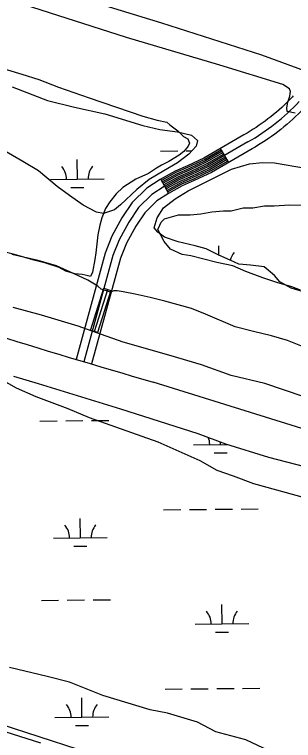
# Model space of a CAD drawing. Extents: x 3568792 to 3606828, y 529143 to 554785.
# Drawn here: x 3585934 to 3586451, y 542220 to 543567 of the extents above; entities that cross this region are included whole.
import ezdxf

# ---------------------------------------------------------------- set-up
doc = ezdxf.new("R2010")
doc.units = 0
for name, color, linetype in [('V-BRDG-OTLN', 7, 'Continuous'), ('V-LEVE-TOET', 7, 'Continuous'), ('V-RAIL-TRAK', 7, 'Continuous'), ('V-ROAD-CNTR', 7, 'Continuous'), ('V-SITE-VEGE', 7, 'Continuous'), ('V-TOPO-SHOR', 7, 'Continuous'), ('V-WETL-SWMP', 7, 'Continuous')]:
    doc.layers.add(name, color=color, linetype=linetype)

msp = doc.modelspace()

# ---------------------------------------------------------------- linework, layer by layer
at = {"layer": 'V-BRDG-OTLN'}
msp.add_line((3586081.8, 542978.7), (3586106.8, 543056.6), dxfattribs=at)
msp.add_lwpolyline([(3586074.8, 542981), (3586099.2, 543059), (3586106.8, 543056.6), (3586112.5, 543054.8), (3586087.7, 542976.8), (3586081.8, 542978.7)], close=True, dxfattribs=at)
at = {"layer": 'V-LEVE-TOET'}
for points in [[(3584663, 544266.8), (3584783.7, 544153.1), (3584913.6, 544028.8), (3585014.7, 543934.9), (3585032.3, 543922), (3585067.7, 543906.8), (3585216.7, 543859.7), (3585404.9, 543802), (3585610.7, 543735.1), (3585803.1, 543676.8), (3586004.2, 543613.6), (3586206, 543551.5), (3586391.5, 543491.8), (3586477.9, 543460.4)], [(3586454.2, 543384), (3586439.5, 543387.2), (3586439.1, 543394), (3586440.8, 543404.5), (3586444.2, 543415.4), (3586445.3, 543423.8), (3586443.9, 543429), (3586431.4, 543437.1), (3586314.7, 543472.6), (3586141.1, 543524.3), (3585934.7, 543590.2), (3585721, 543656.2), (3585493.2, 543725), (3585311.3, 543784.2), (3585101.8, 543849.6), (3585028.3, 543874.4), (3585013.3, 543881.5), (3584985.3, 543900.8), (3584899.1, 543979.3)]]:
    msp.add_lwpolyline(points, dxfattribs=at)
at = {"layer": 'V-RAIL-TRAK'}
msp.add_lwpolyline([(3584379.5, 542716.9), (3584407.8, 542708.1), (3584456.6, 542693.2), (3584576, 542656.3), (3584690.3, 542620.6), (3584807.7, 542583.7), (3584915.1, 542550), (3584940.7, 542541.9), (3585060.4, 542504.6), (3585211, 542457.7), (3585328.4, 542420.9), (3585455.1, 542380.3), (3585588.5, 542339.2), (3585716.1, 542299), (3585851, 542257.5), (3585981.7, 542215.7)], dxfattribs=at)
at = {"layer": 'V-ROAD-CNTR'}
for p, q in [((3586330.9, 543292.5), (3586315.9, 543318.4)), ((3586219.5, 543235.4), (3586205, 543261.6))]:
    msp.add_line(p, q, dxfattribs=at)
for points in [[(3586450.8, 543415.8), (3586448.5, 543413.4), (3586443.9, 543408.5), (3586439.1, 543403.8), (3586434.3, 543399.1), (3586429.4, 543394.6), (3586424.5, 543390.1), (3586419.4, 543385.7), (3586414.3, 543381.4), (3586409.1, 543377.2), (3586403.8, 543373.1), (3586398.5, 543369.1), (3586393.1, 543365.1), (3586387.6, 543361.3), (3586382.1, 543357.5), (3586376.4, 543353.9), (3586370.7, 543350.3), (3586365.1, 543346.9), (3586359.2, 543343.5)], [(3586472.7, 543395.3), (3586470.3, 543392.7), (3586465.3, 543387.5), (3586460.2, 543382.4), (3586455, 543377.4), (3586449.8, 543372.5), (3586444.3, 543367.6), (3586438.9, 543362.9), (3586433.4, 543358.3), (3586427.8, 543353.7), (3586422.1, 543349.3), (3586416.3, 543344.9), (3586410.5, 543340.7), (3586404.6, 543336.6), (3586398.6, 543332.5), (3586392.5, 543328.6), (3586386.5, 543324.8), (3586380.3, 543321), (3586374.1, 543317.5)], [(3586359.1, 543343.5), (3586285.1, 543300.6), (3586254.8, 543286.3), (3586231.4, 543276.2), (3586203.6, 543260.9), (3586178.9, 543245), (3586152.1, 543218.2), (3586132.9, 543189.8), (3586114, 543155.5), (3586101.9, 543124.3), (3586047.7, 542926.8)], [(3586366.6, 543330.5), (3586292.1, 543287.3), (3586260.9, 543272.6), (3586238, 543262.7), (3586211.3, 543248), (3586188.3, 543233.2), (3586163.7, 543208.6), (3586145.7, 543181.9), (3586127.6, 543149.1), (3586116.2, 543119.6), (3586062.1, 542922.8)], [(3586374.2, 543317.5), (3586299.1, 543274), (3586267.1, 543258.9), (3586244.6, 543249.2), (3586219, 543235.1), (3586197.8, 543221.5), (3586175.3, 543199), (3586158.5, 543174.1), (3586141.3, 543142.8), (3586130.4, 543114.9), (3586076.6, 542918.8)], [(3586317.4, 543315.8), (3586286.5, 543298), (3586256, 543283.5), (3586232.7, 543273.5), (3586206.4, 543259)], [(3586318.9, 543313.2), (3586287.9, 543295.3), (3586257.2, 543280.8), (3586234, 543270.8), (3586207.9, 543256.4)], [(3586320.4, 543310.6), (3586289.3, 543292.7), (3586258.5, 543278), (3586235.3, 543268.1), (3586209.3, 543253.7)], [(3586321.9, 543308), (3586290.7, 543290), (3586259.7, 543275.3), (3586236.6, 543265.4), (3586210.8, 543251.1)], [(3586323.4, 543305.4), (3586292.1, 543287.3), (3586260.9, 543272.6), (3586238, 543262.7), (3586212.3, 543248.5)], [(3586324.9, 543302.9), (3586293.5, 543284.7), (3586262.2, 543269.8), (3586239.3, 543260), (3586213.7, 543245.9)], [(3586326.4, 543300.3), (3586294.9, 543282), (3586263.4, 543267.1), (3586240.6, 543257.3), (3586215.2, 543243.2)], [(3586327.9, 543297.7), (3586296.3, 543279.4), (3586264.6, 543264.4), (3586241.9, 543254.6), (3586216.6, 543240.6)], [(3586329.4, 543295.1), (3586297.7, 543276.7), (3586265.9, 543261.6), (3586243.2, 543251.9), (3586218.1, 543238)], [(3590287.8, 541602.3), (3589541.7, 541836.1), (3588956.8, 542016.9), (3587952.5, 542327.5), (3586930.8, 542654), (3586191.1, 542885)]]:
    msp.add_lwpolyline(points, dxfattribs=at)
for centre, radius, start, end in [((3586170.4, 543677.1), 398.3, 299.5238, 317.0169), ((3589813.3, 555492.9), 13117.9, 251.13056, 253.97067)]:
    msp.add_arc(centre, radius, start, end, dxfattribs=at)
at = {"layer": 'V-SITE-VEGE'}
for points in [[(3585893.6, 543472.5), (3585947.2, 543455.9), (3585978.5, 543446.4), (3586015.3, 543432.3), (3586072.3, 543412.2), (3586171.6, 543378), (3586198.4, 543370.8), (3586216.4, 543367.1), (3586221.9, 543362.5), (3586236.3, 543351.1), (3586247.4, 543340.8), (3586255.1, 543336.1), (3586258.4, 543328.2), (3586256, 543322.7), (3586248, 543312.7), (3586238.9, 543306.1), (3586219.6, 543294.1), (3586206, 543287.6), (3586197, 543282.1), (3586182.2, 543272.2), (3586158.4, 543261.4), (3586134.6, 543246.1), (3586122, 543234), (3586110.6, 543219.6), (3586102.5, 543207.3), (3586095.4, 543189.5), (3586091.8, 543176.1), (3586088.2, 543158.2), (3586084.2, 543124.5), (3586082.9, 543112.2), (3586078, 543088.7), (3586074.5, 543080.9), (3586070, 543082.1), (3586058.9, 543084.5), (3586045.4, 543085.9), (3586028.6, 543090.7), (3586016.4, 543097.6), (3585991.8, 543105.9), (3585971.7, 543110.7), (3585933.7, 543121.5), (3585911.4, 543127.5)], [(3586464, 543055.6), (3586448.1, 543061.7), (3586420.2, 543069.9), (3586394.3, 543078.2), (3586362.5, 543090.4), (3586338.6, 543100.7), (3586308.7, 543106.9), (3586260.9, 543119.3), (3586244.9, 543121.5), (3586223, 543131.7), (3586211.2, 543145.8), (3586199.4, 543167.8), (3586203.5, 543175.8), (3586205.5, 543181.8), (3586211.6, 543187.7), (3586237.6, 543195.5), (3586259.6, 543195.3), (3586279.5, 543197.1), (3586299.6, 543200.9), (3586321.5, 543202.7), (3586335.5, 543202.6), (3586357.6, 543208.3), (3586375.5, 543208.2), (3586397.5, 543212), (3586415.5, 543211.8), (3586443.5, 543213.6), (3586493.4, 543213.1)], [(3585889.3, 542901), (3585937, 542874.6)], [(3585937, 542874.6), (3585972.9, 542858.3), (3586032.6, 542835.8), (3586072.4, 542819.4), (3586199.8, 542774.3), (3586277.4, 542739.7), (3586309.2, 542721.4), (3586339.1, 542711.1), (3586376.9, 542696.8)], [(3586376.9, 542696.8), (3586623.9, 542628.6)], [(3586406.3, 542201.2), (3586362.6, 542221.5), (3586306.8, 542236), (3586273, 542254.3), (3586217.2, 542270.8), (3586185.3, 542277.1), (3586097.6, 542303.8), (3586035.9, 542328.4), (3585994.1, 542338.7), (3585924.3, 542355.4)]]:
    msp.add_lwpolyline(points, dxfattribs=at)
at = {"layer": 'V-TOPO-SHOR'}
for points in [[(3586474, 542948.8), (3586439.9, 542962.1), (3586410.6, 542971), (3586376.9, 542978.9), (3586342.7, 542987.8), (3586288.1, 543011.3), (3586261.8, 543021.6), (3586212.5, 543035.2), (3586185.1, 543042), (3586157.7, 543047.9), (3586135.2, 543052.7), (3586124, 543054.3), (3586117.6, 543054), (3586111.7, 543051.6), (3586094.6, 543057.3), (3586088.3, 543062.8), (3586069.4, 543073.9), (3586044.5, 543086.1), (3586011.4, 543100.4), (3585977.7, 543110.3), (3585928.8, 543121.4)], [(3586469, 542858.3), (3586398.2, 542882.1), (3586335.7, 542897.3), (3586280.5, 542916.9), (3586220, 542935.1), (3586135, 542959.1), (3586095, 542973.6), (3586051.5, 542988.5), (3585983.6, 543009.3), (3585931.3, 543023.5)]]:
    msp.add_lwpolyline(points, dxfattribs=at)
at = {"layer": 'V-WETL-SWMP'}
for p, q in [((3586204.3, 543313.6), (3586236.3, 543313.9)), ((3586252.3, 543314), (3586262.7, 543314.1)), ((3586050.2, 543261.6), (3586049.9, 543297.6)), ((3586000.2, 543261.1), (3586100.2, 543262)), ((3586038.3, 543246), (3586062.3, 543246.2)), ((3586312.8, 543120), (3586312.7, 543137.9)), ((3585980.6, 542812.8), (3586012.6, 542813.1)), ((3586028.6, 542813.3), (3586060.6, 542813.5)), ((3586076.6, 542813.7), (3586108.6, 542813.9)), ((3586315.8, 542769.2), (3586315.7, 542774)), ((3586265.8, 542768.8), (3586328.9, 542769.4)), ((3586303.9, 542753.7), (3586327.9, 542753.9)), ((3586210, 542648.3), (3586242, 542648.5)), ((3586258, 542648.7), (3586290, 542648.9)), ((3586306, 542649.1), (3586337.9, 542649.4)), ((3586353.9, 542649.5), (3586385.9, 542649.8)), ((3586055.8, 542596.2), (3586055.5, 542632.2)), ((3586005.8, 542595.8), (3586105.8, 542596.7)), ((3586043.9, 542580.7), (3586067.9, 542580.9)), ((3585983.4, 542480.2), (3586015.4, 542480.5)), ((3586031.4, 542480.6), (3586063.4, 542480.9)), ((3586079.4, 542481), (3586111.4, 542481.3)), ((3586318.6, 542436.6), (3586318.3, 542472.6)), ((3586268.6, 542436.2), (3586368.6, 542437)), ((3586306.7, 542421), (3586330.7, 542421.2)), ((3586212.8, 542315.6), (3586244.8, 542315.9)), ((3586260.8, 542316), (3586292.8, 542316.3)), ((3586308.8, 542316.4), (3586340.8, 542316.7)), ((3586356.8, 542316.8), (3586388.8, 542317.1)), ((3586058.6, 542263.6), (3586058.3, 542299.6)), ((3586008.6, 542263.1), (3586108.6, 542264)), ((3586046.7, 542248), (3586070.7, 542248.2))]:
    msp.add_line(p, q, dxfattribs=at)
for points in [[(3585929.5, 543432.5), (3585995, 543407.2), (3586045, 543395.1), (3586101.4, 543382.3), (3586171.4, 543361), (3586203.3, 543353.5), (3586235.7, 543349.1), (3586262.1, 543343.2), (3586272.8, 543333.2), (3586270.6, 543322.9), (3586257.1, 543307.8), (3586235.7, 543291.5), (3586210.8, 543277.1), (3586183.5, 543260.9), (3586160.5, 543242.1), (3586130, 543214), (3586119.1, 543204.4), (3586098.8, 543197.8), (3586085.5, 543200), (3586060.7, 543213.2), (3586035.4, 543230.9), (3586013, 543248), (3585978.1, 543276.6), (3585948.8, 543293.9), (3585910.8, 543316.2)], [(3586469.8, 543052.3), (3586446.9, 543059.5), (3586426, 543071.2), (3586415.9, 543082.6), (3586396.5, 543098.7), (3586371.5, 543101.6), (3586349.5, 543103.9), (3586333.4, 543111), (3586312.4, 543120.2), (3586289.1, 543132.4), (3586269, 543137.6), (3586237.2, 543145.1), (3586211.9, 543153.8), (3586199.7, 543162.9), (3586192.5, 543171.3), (3586198.2, 543189.4), (3586210.3, 543208.3), (3586231.7, 543224.7), (3586256, 543239.5), (3586311.5, 543267.5), (3586336.2, 543279.9), (3586369.8, 543290.1), (3586393.9, 543292.6), (3586416, 543291.8), (3586473.7, 543281.9)], [(3585931.5, 542895.8), (3585977.5, 542882.2), (3586130.2, 542835.4), (3586273.5, 542789.7), (3586324.8, 542770.7), (3586404.5, 542745.7), (3586521.5, 542715.7)], [(3586051.6, 542203.4), (3585906.4, 542250.6)]]:
    msp.add_lwpolyline(points, dxfattribs=at)
for centre, start, end in [((3585994.9, 543261.6), 359.7115, 41.2552), ((3586105.4, 543262.5), 139.7115, 181.2552), ((3586368.2, 543102.9), 139.7115, 167.0068), ((3586260.5, 542769.3), 359.7115, 21.8492), ((3586000.6, 542596.2), 359.7115, 41.2552), ((3586111, 542597.2), 139.7115, 181.2552), ((3586263.3, 542436.6), 359.7115, 41.2552), ((3586373.8, 542437.5), 139.7115, 181.2552), ((3586003.4, 542263.6), 359.7115, 41.2552), ((3586113.8, 542264.5), 139.7115, 181.2552)]:
    msp.add_arc(centre, 35.2, start, end, dxfattribs=at)

doc.saveas('drawing.dxf')
